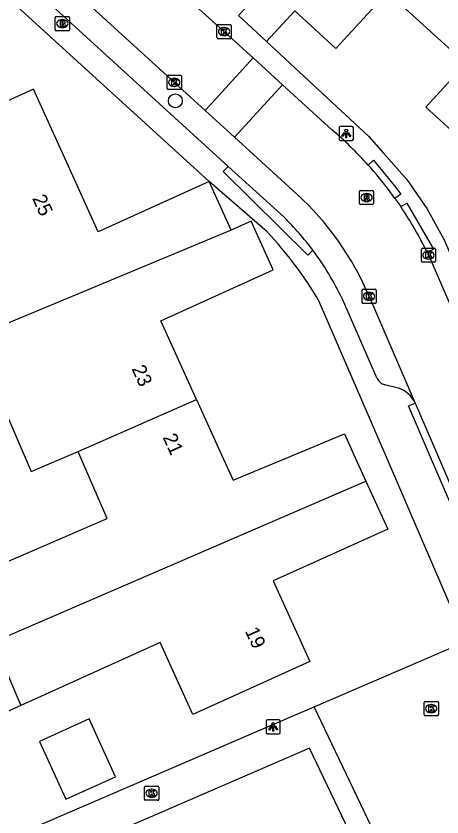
# Model space of a CAD drawing. Extents: x 157767 to 159171, y 387842 to 389425.
# Drawn here: x 158331.5 to 158361.5, y 388724.5 to 388780.9 of the extents above; entities that cross this region are included whole.
import ezdxf

# ---------------------------------------------------------------- set-up
doc = ezdxf.new("R2010")
doc.units = 0
for name, color, linetype in [('IMGEO_Boom', 7, 'Continuous'), ('IMGEO_Brandkraan', 7, 'Continuous'), ('IMGEO_Kolk', 7, 'Continuous'), ('IMGEO_Lichtpunt', 7, 'Continuous'), ('IMGEO_Muur', 7, 'Continuous'), ('IMGEO_Pand', 7, 'Continuous'), ('IMGEO_Pand_nummerreeks', 7, 'Continuous'), ('IMGEO_Rijbaan_lokaal_open', 7, 'Continuous'), ('IMGEO_Rioolput', 7, 'Continuous'), ('IMGEO_Voetpad_open', 7, 'Continuous')]:
    doc.layers.add(name, color=color, linetype=linetype)

msp = doc.modelspace()

# ---------------------------------------------------------------- linework, layer by layer
at = {"layer": 'IMGEO_Boom'}
msp.add_circle((158342.712, 388774.958), 0.489, dxfattribs=at)
at = {"layer": 'IMGEO_Brandkraan'}
for p, q in [((158334.251, 388779.979), (158334.251, 388780.831)), ((158334.326, 388780.905), (158335.178, 388780.905)), ((158334.739, 388780.685), (158334.764, 388780.685)), ((158335.252, 388780.831), (158335.252, 388779.979)), ((158334.762, 388780.125), (158334.737, 388780.125)), ((158335.178, 388779.905), (158334.326, 388779.905))]:
    msp.add_line(p, q, dxfattribs=at)
for points in [[(158334.251, 388779.979), (158334.251, 388780.831)], [(158334.326, 388780.905), (158335.178, 388780.905)], [(158335.252, 388780.831), (158335.252, 388779.979)], [(158334.599, 388780.605), (158334.599, 388780.205), (158334.812, 388780.205)], [(158334.83, 388780.605), (158334.599, 388780.605)], [(158334.778, 388780.524), (158334.724, 388780.524), (158334.724, 388780.448)], [(158334.724, 388780.448), (158334.777, 388780.448)], [(158334.786, 388780.372), (158334.724, 388780.372), (158334.724, 388780.291)], [(158334.724, 388780.291), (158334.786, 388780.291)], [(158335.178, 388779.905), (158334.326, 388779.905)]]:
    msp.add_lwpolyline(points, dxfattribs=at)
for centre, radius, start, end in [((158334.328, 388780.829), 0.0765, 91.552, 178.448), ((158334.328, 388780.829), 0.0765, 91.552, 178.448), ((158335.176, 388780.829), 0.0765, 1.552, 88.448), ((158335.176, 388780.829), 0.0765, 1.552, 88.448), ((158334.779, 388780.486), 0.0379, 267.8285, 90.9355), ((158334.787, 388780.331), 0.0404, 269.8759, 90.5077), ((158334.818, 388780.456), 0.251, 268.6676, 293.5347), ((158334.834, 388780.46), 0.145, 59.4692, 91.5367), ((158334.859, 388780.507), 0.0922, 285.5137, 58.1501), ((158334.864, 388780.315), 0.105, 301.3115, 78.989), ((158334.328, 388779.981), 0.0765, 181.552, 268.448), ((158334.328, 388779.981), 0.0765, 181.552, 268.448), ((158335.176, 388779.981), 0.0765, 271.552, 358.448), ((158335.176, 388779.981), 0.0765, 271.552, 358.448)]:
    msp.add_arc(centre, radius, start, end, dxfattribs=at)
for centre, major_axis, ratio, start_param, end_param in [((158334.738, 388780.405), (-0.387, 0.002), 0.722429, 4.712389, 7.853982), ((158334.763, 388780.405), (-0.39, 0.002), 0.717154, 1.570796, 4.712389)]:
    msp.add_ellipse(centre, major_axis=major_axis, ratio=ratio, start_param=start_param, end_param=end_param, dxfattribs=at)
at = {"layer": 'IMGEO_Kolk'}
for p, q in [((158345.648, 388779.415), (158345.648, 388780.267)), ((158345.723, 388780.341), (158346.575, 388780.341)), ((158346.136, 388780.121), (158346.161, 388780.121)), ((158346.649, 388780.267), (158346.649, 388779.415)), ((158346.159, 388779.561), (158346.134, 388779.561)), ((158346.575, 388779.341), (158345.723, 388779.341)), ((158342.213, 388776.762), (158343.065, 388776.762)), ((158342.138, 388775.836), (158342.138, 388776.688)), ((158342.626, 388776.542), (158342.651, 388776.542)), ((158343.139, 388776.688), (158343.139, 388775.836)), ((158343.065, 388775.762), (158342.213, 388775.762)), ((158342.649, 388775.982), (158342.624, 388775.982)), ((158360.048, 388763.654), (158360.048, 388764.506)), ((158360.123, 388764.58), (158360.975, 388764.58)), ((158360.536, 388764.36), (158360.561, 388764.36)), ((158361.049, 388764.506), (158361.049, 388763.654)), ((158360.559, 388763.8), (158360.534, 388763.8)), ((158360.975, 388763.58), (158360.123, 388763.58)), ((158355.865, 388760.749), (158355.865, 388761.601)), ((158355.94, 388761.675), (158356.792, 388761.675)), ((158356.353, 388761.455), (158356.378, 388761.455)), ((158356.866, 388761.601), (158356.866, 388760.749)), ((158356.376, 388760.895), (158356.351, 388760.895)), ((158356.792, 388760.675), (158355.94, 388760.675)), ((158360.243, 388731.681), (158360.243, 388732.533)), ((158360.318, 388732.607), (158361.17, 388732.607)), ((158360.731, 388732.387), (158360.756, 388732.387)), ((158361.244, 388732.533), (158361.244, 388731.681)), ((158361.17, 388731.607), (158360.318, 388731.607)), ((158360.754, 388731.827), (158360.729, 388731.827)), ((158340.54, 388725.712), (158340.54, 388726.564)), ((158340.615, 388726.638), (158341.467, 388726.638)), ((158341.541, 388726.564), (158341.541, 388725.712)), ((158341.028, 388726.418), (158341.053, 388726.418)), ((158341.467, 388725.638), (158340.615, 388725.638)), ((158341.051, 388725.858), (158341.026, 388725.858))]:
    msp.add_line(p, q, dxfattribs=at)
for points in [[(158345.648, 388779.415), (158345.648, 388780.267)], [(158345.723, 388780.341), (158346.575, 388780.341)], [(158346.649, 388780.267), (158346.649, 388779.415)], [(158345.969, 388780.041), (158346.092, 388780.041), (158346.092, 388779.89), (158346.222, 388780.041), (158346.386, 388780.041), (158346.24, 388779.89), (158346.393, 388779.641), (158346.241, 388779.641), (158346.156, 388779.805), (158346.092, 388779.738), (158346.092, 388779.641), (158345.969, 388779.641), (158345.969, 388780.041)], [(158346.575, 388779.341), (158345.723, 388779.341)], [(158342.213, 388776.762), (158343.065, 388776.762)], [(158342.138, 388775.836), (158342.138, 388776.688)], [(158342.459, 388776.462), (158342.582, 388776.462), (158342.582, 388776.311), (158342.712, 388776.462), (158342.876, 388776.462), (158342.73, 388776.311), (158342.883, 388776.062), (158342.731, 388776.062), (158342.646, 388776.226), (158342.582, 388776.159), (158342.582, 388776.062), (158342.459, 388776.062), (158342.459, 388776.462)], [(158343.139, 388776.688), (158343.139, 388775.836)], [(158343.065, 388775.762), (158342.213, 388775.762)], [(158360.048, 388763.654), (158360.048, 388764.506)], [(158360.123, 388764.58), (158360.975, 388764.58)], [(158360.369, 388764.28), (158360.492, 388764.28), (158360.492, 388764.129), (158360.622, 388764.28), (158360.786, 388764.28), (158360.64, 388764.129), (158360.793, 388763.88), (158360.641, 388763.88), (158360.556, 388764.044), (158360.492, 388763.977), (158360.492, 388763.88), (158360.369, 388763.88), (158360.369, 388764.28)], [(158361.049, 388764.506), (158361.049, 388763.654)], [(158360.975, 388763.58), (158360.123, 388763.58)], [(158355.865, 388760.749), (158355.865, 388761.601)], [(158355.94, 388761.675), (158356.792, 388761.675)], [(158356.866, 388761.601), (158356.866, 388760.749)], [(158356.186, 388761.375), (158356.309, 388761.375), (158356.309, 388761.224), (158356.439, 388761.375), (158356.603, 388761.375), (158356.457, 388761.224), (158356.61, 388760.975), (158356.458, 388760.975), (158356.373, 388761.139), (158356.309, 388761.072), (158356.309, 388760.975), (158356.186, 388760.975), (158356.186, 388761.375)], [(158356.792, 388760.675), (158355.94, 388760.675)], [(158360.243, 388731.681), (158360.243, 388732.533)], [(158360.318, 388732.607), (158361.17, 388732.607)], [(158360.564, 388732.307), (158360.687, 388732.307), (158360.687, 388732.156), (158360.817, 388732.307), (158360.981, 388732.307), (158360.835, 388732.156), (158360.988, 388731.907), (158360.836, 388731.907), (158360.751, 388732.071), (158360.687, 388732.004), (158360.687, 388731.907), (158360.564, 388731.907), (158360.564, 388732.307)], [(158361.244, 388732.533), (158361.244, 388731.681)], [(158361.17, 388731.607), (158360.318, 388731.607)], [(158340.54, 388725.712), (158340.54, 388726.564)], [(158340.615, 388726.638), (158341.467, 388726.638)], [(158341.541, 388726.564), (158341.541, 388725.712)], [(158340.861, 388726.338), (158340.984, 388726.338), (158340.984, 388726.187), (158341.114, 388726.338), (158341.278, 388726.338), (158341.132, 388726.187), (158341.285, 388725.938), (158341.133, 388725.938), (158341.048, 388726.102), (158340.984, 388726.035), (158340.984, 388725.938), (158340.861, 388725.938), (158340.861, 388726.338)], [(158341.467, 388725.638), (158340.615, 388725.638)]]:
    msp.add_lwpolyline(points, dxfattribs=at)
for centre, start, end in [((158345.725, 388780.265), 91.552, 178.448), ((158345.725, 388780.265), 91.552, 178.448), ((158346.573, 388780.265), 1.552, 88.448), ((158346.573, 388780.265), 1.552, 88.448), ((158345.725, 388779.417), 181.552, 268.448), ((158345.725, 388779.417), 181.552, 268.448), ((158346.573, 388779.417), 271.552, 358.448), ((158346.573, 388779.417), 271.552, 358.448), ((158342.215, 388776.686), 91.552, 178.448), ((158342.215, 388776.686), 91.552, 178.448), ((158343.063, 388776.686), 1.552, 88.448), ((158343.063, 388776.686), 1.552, 88.448), ((158342.215, 388775.838), 181.552, 268.448), ((158342.215, 388775.838), 181.552, 268.448), ((158343.063, 388775.838), 271.552, 358.448), ((158343.063, 388775.838), 271.552, 358.448), ((158360.125, 388764.504), 91.552, 178.448), ((158360.125, 388764.504), 91.552, 178.448), ((158360.973, 388764.504), 1.552, 88.448), ((158360.973, 388764.504), 1.552, 88.448), ((158360.125, 388763.656), 181.552, 268.448), ((158360.125, 388763.656), 181.552, 268.448), ((158360.973, 388763.656), 271.552, 358.448), ((158360.973, 388763.656), 271.552, 358.448), ((158355.942, 388761.599), 91.552, 178.448), ((158355.942, 388761.599), 91.552, 178.448), ((158356.79, 388761.599), 1.552, 88.448), ((158356.79, 388761.599), 1.552, 88.448), ((158355.942, 388760.751), 181.552, 268.448), ((158355.942, 388760.751), 181.552, 268.448), ((158356.79, 388760.751), 271.552, 358.448), ((158356.79, 388760.751), 271.552, 358.448), ((158360.32, 388732.531), 91.552, 178.448), ((158360.32, 388732.531), 91.552, 178.448), ((158361.168, 388732.531), 1.552, 88.448), ((158361.168, 388732.531), 1.552, 88.448), ((158360.32, 388731.683), 181.552, 268.448), ((158360.32, 388731.683), 181.552, 268.448), ((158361.168, 388731.683), 271.552, 358.448), ((158361.168, 388731.683), 271.552, 358.448), ((158340.617, 388726.562), 91.552, 178.448), ((158340.617, 388726.562), 91.552, 178.448), ((158341.465, 388726.562), 1.552, 88.448), ((158341.465, 388726.562), 1.552, 88.448), ((158340.617, 388725.714), 181.552, 268.448), ((158340.617, 388725.714), 181.552, 268.448), ((158341.465, 388725.714), 271.552, 358.448), ((158341.465, 388725.714), 271.552, 358.448)]:
    msp.add_arc(centre, 0.0765, start, end, dxfattribs=at)
for centre, major_axis, ratio, start_param, end_param in [((158346.135, 388779.841), (-0.387, 0.002), 0.722429, 4.712389, 7.853982), ((158346.16, 388779.841), (-0.39, 0.002), 0.717154, 1.570796, 4.712389), ((158342.625, 388776.262), (-0.387, 0.002), 0.722429, 4.712389, 7.853982), ((158342.65, 388776.262), (-0.39, 0.002), 0.717154, 1.570796, 4.712389), ((158360.535, 388764.08), (-0.387, 0.002), 0.722429, 4.712389, 7.853982), ((158360.56, 388764.08), (-0.39, 0.002), 0.717154, 1.570796, 4.712389), ((158356.352, 388761.175), (-0.387, 0.002), 0.722429, 4.712389, 7.853982), ((158356.377, 388761.175), (-0.39, 0.002), 0.717154, 1.570796, 4.712389), ((158360.73, 388732.107), (-0.387, 0.002), 0.722429, 4.712389, 7.853982), ((158360.755, 388732.107), (-0.39, 0.002), 0.717154, 1.570796, 4.712389), ((158341.027, 388726.138), (-0.387, 0.002), 0.722429, 4.712389, 7.853982), ((158341.052, 388726.138), (-0.39, 0.002), 0.717154, 1.570796, 4.712389)]:
    msp.add_ellipse(centre, major_axis=major_axis, ratio=ratio, start_param=start_param, end_param=end_param, dxfattribs=at)
at = {"layer": 'IMGEO_Lichtpunt'}
for p, q in [((158354.258, 388773.06), (158354.258, 388772.253)), ((158354.258, 388773.06), (158354.258, 388772.253)), ((158355.16, 388773.155), (158354.352, 388773.155)), ((158355.16, 388773.155), (158354.352, 388773.155)), ((158355.254, 388772.253), (158355.254, 388773.06)), ((158355.254, 388772.253), (158355.254, 388773.06)), ((158354.352, 388772.159), (158355.16, 388772.159)), ((158354.352, 388772.159), (158355.16, 388772.159)), ((158349.111, 388731.221), (158349.111, 388730.414)), ((158349.111, 388731.221), (158349.111, 388730.414)), ((158350.013, 388731.316), (158349.205, 388731.316)), ((158350.013, 388731.316), (158349.205, 388731.316)), ((158350.107, 388730.414), (158350.107, 388731.221)), ((158350.107, 388730.414), (158350.107, 388731.221)), ((158349.205, 388730.32), (158350.013, 388730.32)), ((158349.205, 388730.32), (158350.013, 388730.32))]:
    msp.add_line(p, q, dxfattribs=at)
for points in [[(158354.632, 388772.724), (158354.671, 388772.696), (158354.483, 388772.434), (158354.445, 388772.461), (158354.632, 388772.724)], [(158354.734, 388772.676), (158354.781, 388772.676), (158354.781, 388772.354), (158354.734, 388772.354), (158354.734, 388772.676)], [(158354.844, 388772.696), (158354.882, 388772.723), (158355.069, 388772.461), (158355.03, 388772.433), (158354.844, 388772.696)], [(158349.485, 388730.885), (158349.524, 388730.857), (158349.336, 388730.595), (158349.298, 388730.622), (158349.485, 388730.885)], [(158349.587, 388730.837), (158349.634, 388730.837), (158349.634, 388730.515), (158349.587, 388730.515), (158349.587, 388730.837)], [(158349.697, 388730.857), (158349.735, 388730.884), (158349.922, 388730.622), (158349.883, 388730.594), (158349.697, 388730.857)]]:
    msp.add_lwpolyline(points, dxfattribs=at)
for centre in [(158354.757, 388772.858), (158349.61, 388731.019)]:
    msp.add_circle(centre, 0.0994, dxfattribs=at)
for centre, start, end in [((158354.352, 388773.06), 90, 180), ((158354.352, 388773.06), 90, 180), ((158355.16, 388773.06), 0, 90), ((158355.16, 388773.06), 0, 90), ((158354.352, 388772.253), 180, 270), ((158354.352, 388772.253), 180, 270), ((158355.16, 388772.253), 270, 0), ((158355.16, 388772.253), 270, 360), ((158349.205, 388731.221), 90, 180), ((158349.205, 388731.221), 90, 180), ((158350.013, 388731.221), 0, 90), ((158350.013, 388731.221), 0, 90), ((158349.205, 388730.414), 180, 270), ((158349.205, 388730.414), 180, 270), ((158350.013, 388730.414), 270, 0), ((158350.013, 388730.414), 270, 360)]:
    msp.add_arc(centre, 0.0946, start, end, dxfattribs=at)
at = {"layer": 'IMGEO_Muur'}
msp.add_lwpolyline([(158349.145, 388779.15), (158356.348, 388772.442), (158357.39, 388771.263)], dxfattribs=at)
at = {"layer": 'IMGEO_Pand'}
for points in [[(158347.158, 388780.976), (158349.133, 388783.126), (158347.07, 388785.02), (158354.15, 388792.75), (158370.36, 388777.87), (158363.2, 388771.92), (158360.36, 388774.51), (158363.173, 388777.585), (158357.669, 388782.62), (158354.017, 388778.642), (158351.121, 388781.301), (158349.145, 388779.15)], [(158349.145, 388779.15), (158347.158, 388780.976)], [(158345.088, 388769.267), (158337.283, 388765.727), (158334.593, 388771.657), (158332.726, 388775.772), (158326.779, 388773.075)], [(158346.641, 388765.844), (158345.088, 388769.267)], [(158344.203, 388753.895), (158341.683, 388759.451), (158349.611, 388763.047), (158348.055, 388766.479), (158346.641, 388765.844)], [(158346.641, 388765.844), (158320.125, 388754.798)], [(158335.866, 388750.24), (158344.203, 388753.895)], [(158344.203, 388753.895), (158345.97, 388750), (158346.785, 388748.204), (158351.094, 388750), (158354.631, 388751.474), (158355.3, 388750), (158356.144, 388748.14)], [(158322.154, 388749.924), (158322.331, 388750), (158330.528, 388753.533), (158332.562, 388748.815), (158335.866, 388750.24)], [(158328, 388741.231), (158337.908, 388745.501), (158335.969, 388750), (158335.866, 388750.24)], [(158329.89, 388736.823), (158356.144, 388748.14)], [(158356.144, 388748.14), (158357.673, 388744.767), (158349.604, 388741.107), (158352.178, 388735.432), (158343.941, 388731.695), (158341.636, 388736.776), (158331.819, 388732.323)], [(158329.89, 388736.823), (158331.819, 388732.323)], [(158331.819, 388732.323), (158321.854, 388727.803), (158323.914, 388723.262), (158315.705, 388719.538), (158312.991, 388725.521), (158305.171, 388721.974), (158303.579, 388725.483)], [(158333.14, 388729.793), (158334.992, 388725.712), (158338.487, 388727.298), (158336.635, 388731.379), (158333.14, 388729.793)]]:
    msp.add_lwpolyline(points, dxfattribs=at)
at = {"layer": 'IMGEO_Rijbaan_lokaal_open'}
for points in [[(158344.81, 388774.282), (158326.678, 388790.83), (158319.04, 388797.752)], [(158344.145, 388781.667), (158348.185, 388777.984)], [(158344.81, 388774.282), (158348.185, 388777.984)], [(158348.185, 388777.984), (158350.254, 388776.097)], [(158350.254, 388776.097), (158346.878, 388772.395)], [(158350.254, 388776.097), (158353.745, 388772.914)], [(158346.878, 388772.395), (158344.81, 388774.282)], [(158346.878, 388772.395), (158351.259, 388768.397)], [(158358.189, 388768.082), (158357.848, 388768.549)], [(158358.189, 388768.082), (158358.592, 388767.502)], [(158360.471, 388764.256), (158366.667, 388750), (158367.555, 388747.957)], [(158356.369, 388761.172), (158359.602, 388753.653)], [(158359.602, 388753.653), (158361.176, 388750), (158362.599, 388746.709)], [(158352.506, 388732.234), (158363.182, 388736.836)], [(158358.562, 388719.536), (158352.506, 388732.234)]]:
    msp.add_lwpolyline(points, dxfattribs=at)
for centre, radius, start, end in [((158336.485, 388752.601), 26.656, 41.9943, 49.6458), ((158336.26, 388752.366), 26.981, 36.8569, 42.0455), ((158337.369, 388753.154), 20.622, 22.8807, 47.6603), ((158335.805, 388752.144), 27.479, 26.152, 33.9783)]:
    msp.add_arc(centre, radius, start, end, dxfattribs=at)
at = {"layer": 'IMGEO_Rioolput'}
for p, q in [((158355.682, 388767.717), (158355.682, 388768.569)), ((158355.757, 388768.643), (158356.609, 388768.643)), ((158356.17, 388768.423), (158356.195, 388768.423)), ((158356.683, 388768.569), (158356.683, 388767.717)), ((158356.193, 388767.863), (158356.168, 388767.863)), ((158356.609, 388767.643), (158355.757, 388767.643))]:
    msp.add_line(p, q, dxfattribs=at)
for points in [[(158355.682, 388767.717), (158355.682, 388768.569)], [(158355.757, 388768.643), (158356.609, 388768.643)], [(158356.271, 388768.341), (158356.019, 388768.343), (158356.019, 388767.943)], [(158356.197, 388768.262), (158356.143, 388768.262), (158356.143, 388768.181)], [(158356.683, 388768.569), (158356.683, 388767.717)], [(158356.019, 388767.943), (158356.143, 388767.943), (158356.143, 388768.105), (158356.154, 388768.105)], [(158356.143, 388768.181), (158356.195, 388768.181)], [(158356.201, 388768.076), (158356.272, 388767.943), (158356.412, 388767.943), (158356.347, 388768.069)], [(158356.609, 388767.643), (158355.757, 388767.643)]]:
    msp.add_lwpolyline(points, dxfattribs=at)
for centre, radius, start, end in [((158355.759, 388768.567), 0.0765, 91.552, 178.448), ((158355.759, 388768.567), 0.0765, 91.552, 178.448), ((158356.203, 388768.166), 0.0964, 77.0061, 93.1865), ((158356.217, 388768.223), 0.0378, 276.6634, 79.6772), ((158356.27, 388768.231), 0.109, 350.3612, 89.416), ((158356.607, 388768.567), 0.0765, 1.552, 88.448), ((158356.607, 388768.567), 0.0765, 1.552, 88.448), ((158355.759, 388767.719), 0.0765, 181.552, 268.448), ((158355.759, 388767.719), 0.0765, 181.552, 268.448), ((158356.153, 388768.052), 0.0533, 26.0293, 88.6989), ((158356.179, 388768.37), 0.19, 274.7715, 282.9687), ((158356.268, 388768.231), 0.112, 277.5842, 350.9817), ((158356.252, 388768.016), 0.108, 29.5134, 73.7905), ((158356.607, 388767.719), 0.0765, 271.552, 358.448), ((158356.607, 388767.719), 0.0765, 271.552, 358.448)]:
    msp.add_arc(centre, radius, start, end, dxfattribs=at)
for centre, major_axis, ratio, start_param, end_param in [((158356.169, 388768.143), (-0.387, 0.002), 0.722429, 4.712389, 7.853982), ((158356.194, 388768.143), (-0.39, 0.002), 0.717154, 1.570796, 4.712389)]:
    msp.add_ellipse(centre, major_axis=major_axis, ratio=ratio, start_param=start_param, end_param=end_param, dxfattribs=at)
at = {"layer": 'IMGEO_Voetpad_open'}
for points in [[(158312.734, 388798.802), (158345.088, 388769.267)], [(158346.445, 388770.34), (158328.62, 388786.618)], [(158349.145, 388779.15), (158356.348, 388772.442), (158357.39, 388771.263), (158359.021, 388769.42), (158360.427, 388767.373), (158361.636, 388765.203), (158368.292, 388750), (158369.181, 388747.97)], [(158356.296, 388770.435), (158356.668, 388770.77), (158358.249, 388768.849), (158358.596, 388768.372), (158358.189, 388768.082)], [(158352.395, 388764.436), (158352.043, 388764.082), (158346.093, 388769.986), (158346.445, 388770.34)], [(158346.445, 388770.34), (158350.374, 388766.753)], [(158349.181, 388765.714), (158345.088, 388769.267)], [(158358.592, 388767.502), (158359.025, 388767.753), (158360.903, 388764.506), (158360.471, 388764.256)], [(158356.903, 388755.421), (158354.481, 388760.971)], [(158363.182, 388736.836), (158357.51, 388750), (158352.834, 388760.853)], [(158358.44, 388754.697), (158357.466, 388754.939)], [(158362.599, 388746.709), (158362.135, 388746.51), (158360.632, 388750), (158359.143, 388753.456), (158359.602, 388753.653)], [(158307.549, 388712.856), (158351.067, 388731.614), (158352.506, 388732.234)], [(158387.934, 388654.408), (158352.165, 388729.307), (158323.402, 388716.855), (158324.375, 388714.67)]]:
    msp.add_lwpolyline(points, dxfattribs=at)
for centre, radius, start, end in [((158335.695, 388751.909), 20.876, 36.8736, 45.3195), ((158329.252, 388746.934), 27.384, 30.5501, 43.299), ((158336.242, 388752.351), 20.173, 25.2956, 36.802), ((158357.734, 388755.822), 0.923, 205.7598, 253.1047), ((158357.807, 388752.824), 1.978, 24.7988, 71.3249)]:
    msp.add_arc(centre, radius, start, end, dxfattribs=at)

# ---------------------------------------------------------------- texts
at = {"layer": 'IMGEO_Pand_nummerreeks'}
for s, rotation, p in [('25', 294.4021, (158332.609, 388768.089)), ('23', 294.3963, (158339.614, 388756.07)), ('21', 294.4018, (158341.805, 388751.242)), ('19', 294.3975, (158347.6, 388737.585))]:
    msp.add_text(s, height=1, rotation=rotation, dxfattribs=at).set_placement(p)

doc.saveas('drawing.dxf')
